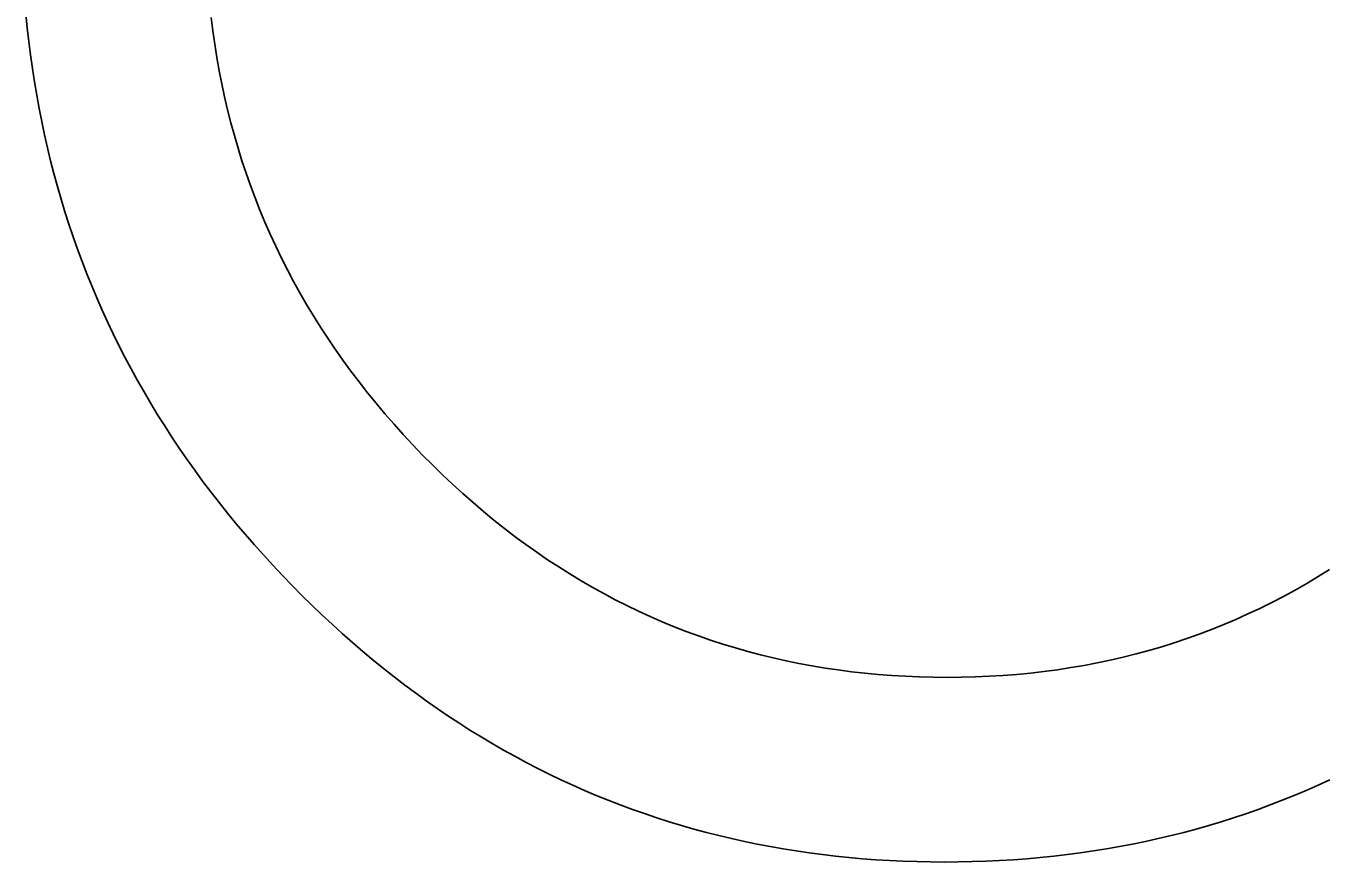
# Model space of a CAD drawing. Extents: x 99958 to 100176, y 99935 to 100011.
# Drawn here: x 100105.3826 to 100105.4376, y 99973.4614 to 99973.4968 of the extents above; entities that cross this region are included whole.
import ezdxf

# ---------------------------------------------------------------- set-up
doc = ezdxf.new("R2010")
doc.units = 0
doc.layers.add('TR_SN_ConstructionSigns', color=7, linetype='Continuous')

msp = doc.modelspace()

# ---------------------------------------------------------------- linework, layer by layer
at = {"layer": 'TR_SN_ConstructionSigns'}
for p, q in [((100105.382552, 99973.497306), (100105.382609, 99973.496725)), ((100105.382609, 99973.496725), (100105.382674, 99973.496147)), ((100105.3904, 99973.497166), (100105.390471, 99973.496593)), ((100105.382674, 99973.496147), (100105.382746, 99973.495572)), ((100105.390471, 99973.496593), (100105.390552, 99973.496025)), ((100105.390552, 99973.496025), (100105.390642, 99973.495461)), ((100105.382746, 99973.495572), (100105.382825, 99973.495001)), ((100105.390642, 99973.495461), (100105.390742, 99973.494901)), ((100105.382825, 99973.495001), (100105.382912, 99973.494433)), ((100105.390742, 99973.494901), (100105.390851, 99973.494344)), ((100105.382912, 99973.494433), (100105.383007, 99973.493868)), ((100105.390851, 99973.494344), (100105.39097, 99973.493792)), ((100105.383007, 99973.493868), (100105.383109, 99973.493307)), ((100105.39097, 99973.493792), (100105.391098, 99973.493244)), ((100105.383109, 99973.493307), (100105.383219, 99973.492748)), ((100105.391098, 99973.493244), (100105.391236, 99973.492699)), ((100105.383219, 99973.492748), (100105.383337, 99973.492193)), ((100105.391236, 99973.492699), (100105.391383, 99973.492158)), ((100105.383337, 99973.492193), (100105.383462, 99973.491642)), ((100105.391383, 99973.492158), (100105.391539, 99973.491622)), ((100105.383462, 99973.491642), (100105.383594, 99973.491093)), ((100105.391539, 99973.491622), (100105.391706, 99973.491089)), ((100105.383594, 99973.491093), (100105.383735, 99973.490548)), ((100105.391706, 99973.491089), (100105.391881, 99973.49056)), ((100105.383735, 99973.490548), (100105.383882, 99973.490006)), ((100105.391881, 99973.49056), (100105.392067, 99973.490036)), ((100105.383882, 99973.490006), (100105.384038, 99973.489467)), ((100105.392067, 99973.490036), (100105.392261, 99973.489515)), ((100105.384038, 99973.489467), (100105.384201, 99973.488932)), ((100105.392261, 99973.489515), (100105.392465, 99973.488998)), ((100105.392465, 99973.488998), (100105.392679, 99973.488485)), ((100105.384201, 99973.488932), (100105.384371, 99973.4884)), ((100105.392679, 99973.488485), (100105.392902, 99973.487976)), ((100105.384371, 99973.4884), (100105.384549, 99973.487871)), ((100105.392902, 99973.487976), (100105.393135, 99973.487471)), ((100105.384549, 99973.487871), (100105.384735, 99973.487345)), ((100105.384735, 99973.487345), (100105.384928, 99973.486823)), ((100105.393135, 99973.487471), (100105.393377, 99973.48697)), ((100105.384928, 99973.486823), (100105.385129, 99973.486304)), ((100105.393377, 99973.48697), (100105.393629, 99973.486472)), ((100105.385129, 99973.486304), (100105.385338, 99973.485788)), ((100105.393629, 99973.486472), (100105.39389, 99973.485979)), ((100105.385338, 99973.485788), (100105.385554, 99973.485276)), ((100105.39389, 99973.485979), (100105.394161, 99973.48549)), ((100105.385554, 99973.485276), (100105.385777, 99973.484766)), ((100105.394161, 99973.48549), (100105.394441, 99973.485004)), ((100105.385777, 99973.484766), (100105.386008, 99973.48426)), ((100105.394441, 99973.485004), (100105.39473, 99973.484523)), ((100105.386008, 99973.48426), (100105.386247, 99973.483757)), ((100105.39473, 99973.484523), (100105.395029, 99973.484046)), ((100105.395029, 99973.484046), (100105.395338, 99973.483572)), ((100105.386247, 99973.483757), (100105.386493, 99973.483258)), ((100105.395338, 99973.483572), (100105.395656, 99973.483102)), ((100105.386493, 99973.483258), (100105.386747, 99973.482762)), ((100105.395656, 99973.483102), (100105.395984, 99973.482637)), ((100105.386747, 99973.482762), (100105.387009, 99973.482269)), ((100105.395984, 99973.482637), (100105.396321, 99973.482175)), ((100105.387009, 99973.482269), (100105.387278, 99973.481779)), ((100105.396321, 99973.482175), (100105.396668, 99973.481717)), ((100105.387278, 99973.481779), (100105.387554, 99973.481293)), ((100105.387554, 99973.481293), (100105.387839, 99973.480809)), ((100105.396668, 99973.481717), (100105.397024, 99973.481263)), ((100105.387839, 99973.480809), (100105.38813, 99973.48033)), ((100105.397024, 99973.481263), (100105.397389, 99973.480813)), ((100105.397389, 99973.480813), (100105.397765, 99973.480367)), ((100105.38813, 99973.48033), (100105.38843, 99973.479853)), ((100105.397765, 99973.480367), (100105.398149, 99973.479925)), ((100105.38843, 99973.479853), (100105.388737, 99973.47938)), ((100105.398149, 99973.479925), (100105.398543, 99973.479487)), ((100105.388737, 99973.47938), (100105.389051, 99973.478909)), ((100105.398543, 99973.479487), (100105.398947, 99973.479053)), ((100105.389051, 99973.478909), (100105.389373, 99973.478443)), ((100105.398947, 99973.479053), (100105.39936, 99973.478623)), ((100105.39936, 99973.478623), (100105.39978, 99973.4782)), ((100105.389373, 99973.478443), (100105.389703, 99973.477979)), ((100105.389703, 99973.477979), (100105.39004, 99973.477519)), ((100105.39978, 99973.4782), (100105.400204, 99973.477786)), ((100105.39004, 99973.477519), (100105.390385, 99973.477062)), ((100105.400204, 99973.477786), (100105.400631, 99973.477382)), ((100105.390385, 99973.477062), (100105.390738, 99973.476608)), ((100105.400631, 99973.477382), (100105.401063, 99973.476988)), ((100105.401063, 99973.476988), (100105.401499, 99973.476604)), ((100105.390738, 99973.476608), (100105.391098, 99973.476157)), ((100105.401499, 99973.476604), (100105.401938, 99973.476229)), ((100105.391098, 99973.476157), (100105.391465, 99973.47571)), ((100105.401938, 99973.476229), (100105.402382, 99973.475864)), ((100105.402382, 99973.475864), (100105.40283, 99973.475509)), ((100105.391465, 99973.47571), (100105.39184, 99973.475266)), ((100105.39184, 99973.475266), (100105.392223, 99973.474825)), ((100105.40283, 99973.475509), (100105.403281, 99973.475163)), ((100105.392223, 99973.474825), (100105.392613, 99973.474388)), ((100105.403281, 99973.475163), (100105.403737, 99973.474827)), ((100105.403737, 99973.474827), (100105.404196, 99973.474501)), ((100105.392613, 99973.474388), (100105.393011, 99973.473953)), ((100105.404196, 99973.474501), (100105.40466, 99973.474185)), ((100105.40466, 99973.474185), (100105.405127, 99973.473879)), ((100105.393011, 99973.473953), (100105.393417, 99973.473523)), ((100105.405127, 99973.473879), (100105.405599, 99973.473582)), ((100105.405599, 99973.473582), (100105.406074, 99973.473295)), ((100105.437314, 99973.47347), (100105.437796, 99973.47377)), ((100105.393417, 99973.473523), (100105.39383, 99973.473095)), ((100105.39383, 99973.473095), (100105.394248, 99973.472673)), ((100105.406074, 99973.473295), (100105.406553, 99973.473017)), ((100105.436338, 99973.472902), (100105.436828, 99973.473181)), ((100105.436828, 99973.473181), (100105.437314, 99973.47347)), ((100105.394248, 99973.472673), (100105.39467, 99973.472258)), ((100105.406553, 99973.473017), (100105.407037, 99973.47275)), ((100105.407037, 99973.47275), (100105.407524, 99973.472492)), ((100105.407524, 99973.472492), (100105.408015, 99973.472244)), ((100105.435346, 99973.472374), (100105.435844, 99973.472633)), ((100105.435844, 99973.472633), (100105.436338, 99973.472902)), ((100105.39467, 99973.472258), (100105.395094, 99973.471852)), ((100105.408015, 99973.472244), (100105.40851, 99973.472005)), ((100105.40851, 99973.472005), (100105.40901, 99973.471776)), ((100105.434338, 99973.471887), (100105.434844, 99973.472125)), ((100105.434844, 99973.472125), (100105.435346, 99973.472374)), ((100105.395094, 99973.471852), (100105.395522, 99973.471453)), ((100105.395522, 99973.471453), (100105.395953, 99973.471061)), ((100105.40901, 99973.471776), (100105.409513, 99973.471557)), ((100105.409513, 99973.471557), (100105.41002, 99973.471348)), ((100105.432795, 99973.471232), (100105.433314, 99973.47144)), ((100105.433314, 99973.47144), (100105.433828, 99973.471658)), ((100105.433828, 99973.471658), (100105.434338, 99973.471887)), ((100105.395953, 99973.471061), (100105.396387, 99973.470678)), ((100105.41002, 99973.471348), (100105.410531, 99973.471149)), ((100105.410531, 99973.471149), (100105.411046, 99973.470959)), ((100105.411046, 99973.470959), (100105.411565, 99973.470779)), ((100105.431217, 99973.470669), (100105.431747, 99973.470847)), ((100105.431747, 99973.470847), (100105.432273, 99973.471034)), ((100105.432273, 99973.471034), (100105.432795, 99973.471232)), ((100105.396387, 99973.470678), (100105.396824, 99973.470302)), ((100105.396824, 99973.470302), (100105.397264, 99973.469934)), ((100105.411565, 99973.470779), (100105.412088, 99973.470609)), ((100105.412088, 99973.470609), (100105.412615, 99973.470448)), ((100105.412615, 99973.470448), (100105.413146, 99973.470297)), ((100105.413146, 99973.470297), (100105.413681, 99973.470156)), ((100105.429602, 99973.470197), (100105.430144, 99973.470344)), ((100105.430144, 99973.470344), (100105.430682, 99973.470501)), ((100105.430682, 99973.470501), (100105.431217, 99973.470669)), ((100105.397264, 99973.469934), (100105.397707, 99973.469574)), ((100105.413681, 99973.470156), (100105.41422, 99973.470025)), ((100105.41422, 99973.470025), (100105.414763, 99973.469903)), ((100105.414763, 99973.469903), (100105.415309, 99973.469791)), ((100105.415309, 99973.469791), (100105.41586, 99973.469689)), ((100105.427392, 99973.46971), (100105.427951, 99973.469816)), ((100105.427951, 99973.469816), (100105.428505, 99973.469933)), ((100105.428505, 99973.469933), (100105.429055, 99973.47006)), ((100105.429055, 99973.47006), (100105.429602, 99973.470197)), ((100105.397707, 99973.469574), (100105.398154, 99973.469222)), ((100105.398154, 99973.469222), (100105.398603, 99973.468877)), ((100105.41586, 99973.469689), (100105.416415, 99973.469596)), ((100105.416415, 99973.469596), (100105.416974, 99973.469514)), ((100105.416974, 99973.469514), (100105.417536, 99973.469441)), ((100105.417536, 99973.469441), (100105.418103, 99973.469377)), ((100105.418103, 99973.469377), (100105.418673, 99973.469324)), ((100105.418673, 99973.469324), (100105.419248, 99973.46928)), ((100105.419248, 99973.46928), (100105.419826, 99973.469246)), ((100105.419826, 99973.469246), (100105.420409, 99973.469222)), ((100105.420409, 99973.469222), (100105.420995, 99973.469207)), ((100105.420995, 99973.469207), (100105.421586, 99973.469202)), ((100105.421586, 99973.469202), (100105.422185, 99973.469207)), ((100105.422185, 99973.469207), (100105.422779, 99973.469223)), ((100105.422779, 99973.469223), (100105.42337, 99973.469248)), ((100105.42337, 99973.469248), (100105.423957, 99973.469283)), ((100105.423957, 99973.469283), (100105.424539, 99973.469329)), ((100105.424539, 99973.469329), (100105.425118, 99973.469385)), ((100105.425118, 99973.469385), (100105.425692, 99973.469451)), ((100105.425692, 99973.469451), (100105.426263, 99973.469527)), ((100105.426263, 99973.469527), (100105.42683, 99973.469613)), ((100105.42683, 99973.469613), (100105.427392, 99973.46971)), ((100105.398603, 99973.468877), (100105.399056, 99973.46854)), ((100105.399056, 99973.46854), (100105.399512, 99973.468211)), ((100105.399512, 99973.468211), (100105.399971, 99973.467889)), ((100105.399971, 99973.467889), (100105.400433, 99973.467575)), ((100105.400433, 99973.467575), (100105.400898, 99973.467269)), ((100105.400898, 99973.467269), (100105.401366, 99973.466971)), ((100105.401366, 99973.466971), (100105.401838, 99973.466681)), ((100105.401838, 99973.466681), (100105.402312, 99973.466398)), ((100105.402312, 99973.466398), (100105.40279, 99973.466123)), ((100105.40279, 99973.466123), (100105.40327, 99973.465856)), ((100105.40327, 99973.465856), (100105.403754, 99973.465596)), ((100105.403754, 99973.465596), (100105.404241, 99973.465344)), ((100105.404241, 99973.465344), (100105.404731, 99973.4651)), ((100105.404731, 99973.4651), (100105.405224, 99973.464864)), ((100105.405224, 99973.464864), (100105.405721, 99973.464636)), ((100105.437308, 99973.46463), (100105.437806, 99973.464859)), ((100105.405721, 99973.464636), (100105.40622, 99973.464415)), ((100105.40622, 99973.464415), (100105.406723, 99973.464202)), ((100105.436302, 99973.464197), (100105.436806, 99973.46441)), ((100105.436806, 99973.46441), (100105.437308, 99973.46463)), ((100105.406723, 99973.464202), (100105.407228, 99973.463997)), ((100105.407228, 99973.463997), (100105.407737, 99973.463799)), ((100105.407737, 99973.463799), (100105.408249, 99973.463609)), ((100105.434769, 99973.463606), (100105.435283, 99973.463795)), ((100105.435283, 99973.463795), (100105.435794, 99973.463992)), ((100105.435794, 99973.463992), (100105.436302, 99973.464197)), ((100105.408249, 99973.463609), (100105.408764, 99973.463427)), ((100105.408764, 99973.463427), (100105.409282, 99973.463253)), ((100105.409282, 99973.463253), (100105.409803, 99973.463086)), ((100105.433207, 99973.463084), (100105.433731, 99973.46325)), ((100105.433731, 99973.46325), (100105.434251, 99973.463424)), ((100105.434251, 99973.463424), (100105.434769, 99973.463606)), ((100105.409803, 99973.463086), (100105.410328, 99973.462928)), ((100105.410328, 99973.462928), (100105.410855, 99973.462776)), ((100105.410855, 99973.462776), (100105.411386, 99973.462633)), ((100105.411386, 99973.462633), (100105.411919, 99973.462498)), ((100105.43108, 99973.462496), (100105.431616, 99973.462631)), ((100105.431616, 99973.462631), (100105.43215, 99973.462774)), ((100105.43215, 99973.462774), (100105.43268, 99973.462925)), ((100105.43268, 99973.462925), (100105.433207, 99973.463084)), ((100105.411919, 99973.462498), (100105.412456, 99973.46237)), ((100105.412456, 99973.46237), (100105.412996, 99973.46225)), ((100105.412996, 99973.46225), (100105.413539, 99973.462137)), ((100105.413539, 99973.462137), (100105.414085, 99973.462033)), ((100105.414085, 99973.462033), (100105.414635, 99973.461936)), ((100105.428349, 99973.461935), (100105.428901, 99973.462032)), ((100105.428901, 99973.462032), (100105.429451, 99973.462136)), ((100105.429451, 99973.462136), (100105.429997, 99973.462248)), ((100105.429997, 99973.462248), (100105.43054, 99973.462368)), ((100105.43054, 99973.462368), (100105.43108, 99973.462496)), ((100105.414635, 99973.461936), (100105.415187, 99973.461847)), ((100105.415187, 99973.461847), (100105.415743, 99973.461766)), ((100105.415743, 99973.461766), (100105.416301, 99973.461692)), ((100105.416301, 99973.461692), (100105.416863, 99973.461626)), ((100105.416863, 99973.461626), (100105.417428, 99973.461568)), ((100105.417428, 99973.461568), (100105.417996, 99973.461518)), ((100105.417996, 99973.461518), (100105.418567, 99973.461475)), ((100105.418567, 99973.461475), (100105.419141, 99973.46144)), ((100105.423813, 99973.46144), (100105.424391, 99973.461475)), ((100105.424391, 99973.461475), (100105.424966, 99973.461517)), ((100105.424966, 99973.461517), (100105.425538, 99973.461568)), ((100105.425538, 99973.461568), (100105.426107, 99973.461626)), ((100105.426107, 99973.461626), (100105.426672, 99973.461691)), ((100105.426672, 99973.461691), (100105.427234, 99973.461765)), ((100105.427234, 99973.461765), (100105.427793, 99973.461846)), ((100105.427793, 99973.461846), (100105.428349, 99973.461935)), ((100105.419141, 99973.46144), (100105.419718, 99973.461413)), ((100105.419718, 99973.461413), (100105.420299, 99973.461394)), ((100105.420299, 99973.461394), (100105.420882, 99973.461382)), ((100105.420882, 99973.461382), (100105.421469, 99973.461378)), ((100105.421469, 99973.461378), (100105.42206, 99973.461382)), ((100105.42206, 99973.461382), (100105.422647, 99973.461394)), ((100105.422647, 99973.461394), (100105.423232, 99973.461413)), ((100105.423232, 99973.461413), (100105.423813, 99973.46144))]:
    msp.add_line(p, q, dxfattribs=at)

doc.saveas('drawing.dxf')
